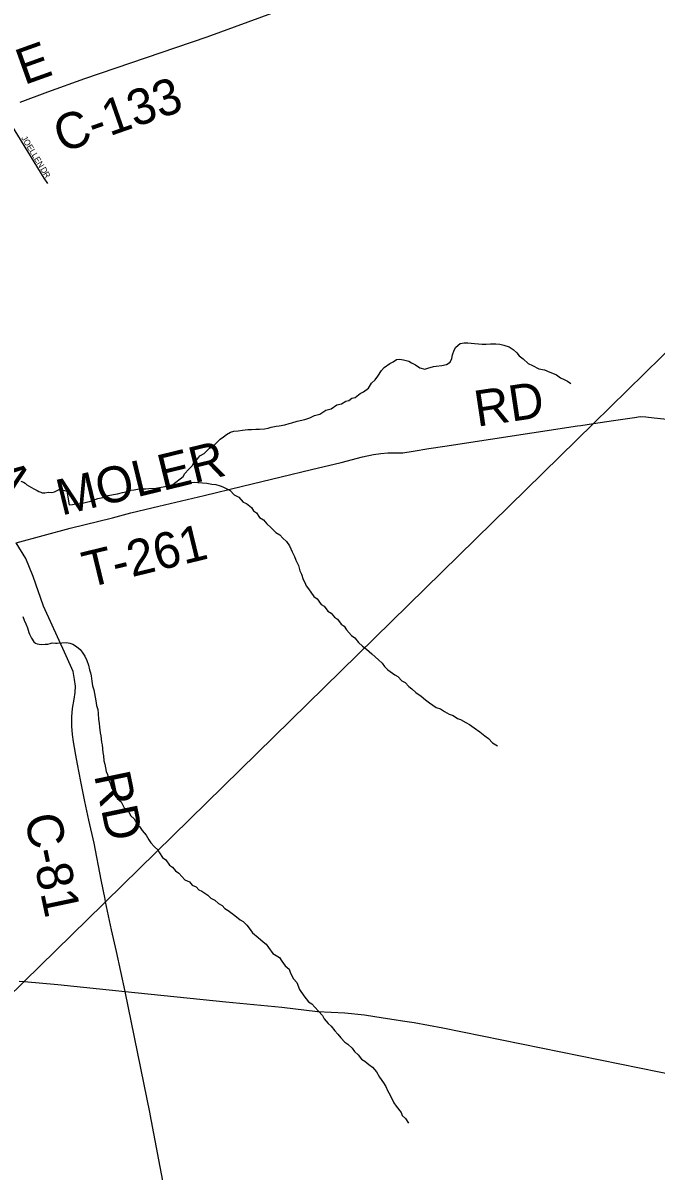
# Model space of a CAD drawing. Extents: x 1310247 to 1664935, y 235267 to 584339.
# Drawn here: x 1507738 to 1513016, y 439191 to 448769 of the extents above; entities that cross this region are included whole.
import ezdxf

# ---------------------------------------------------------------- set-up
doc = ezdxf.new("R2010")
doc.units = 0
for name, color, linetype in [('GM_X_County_Road', 7, 'Continuous'), ('GM_X_County_Road_Text', 7, 'Continuous'), ('GM_X_Minor_River', 7, 'Continuous'), ('GM_X_Township', 7, 'Continuous'), ('GM_X_Township_Road', 7, 'Continuous'), ('GM_X_Township_Road_Text', 7, 'Continuous'), ('GM_X_Township_Subdivision', 7, 'Continuous'), ('GM_X_Township_Subdivision_Text', 7, 'Continuous')]:
    doc.layers.add(name, color=color, linetype=linetype)

msp = doc.modelspace()

# ---------------------------------------------------------------- linework, layer by layer
at = {"layer": 'GM_X_County_Road'}
for points in [[(1507716, 448107.3), (1507945, 448194.1), (1508252.8, 448304.3), (1509272.7, 448654.1), (1510528, 449115.5), (1510681.7, 449171.8), (1510925.3, 449264.6), (1511066.2, 449317.6), (1511191, 449364.9), (1511342.3, 449431.7), (1511515.4, 449498), (1511622.3, 449545.7), (1511757.4, 449606.8), (1511965.2, 449704.4), (1512183.1, 449807.8), (1513228.3, 450303.5), (1513635.5, 450496.9), (1516492.3, 450090.6), (1516774.3, 450053.4), (1516795.2, 450050.7)], [(1508422.3, 441459.9), (1508389.2, 441620.7), (1508330.9, 441926.5), (1508287.2, 442118.5), (1508253.6, 442275), (1508219.9, 442439.8), (1508193.5, 442586.3), (1508178.9, 442661.8), (1508168, 442725.5), (1508160.7, 442772.8), (1508151.6, 442832.9), (1508146.2, 442902.1), (1508144.4, 442979.4), (1508151.6, 443048.6), (1508166.2, 443127.8), (1508172.6, 443182.4), (1508175.3, 443237), (1508168, 443291.6), (1508155.3, 443358), (1508097.9, 443489.1), (1507909.5, 443903.1), (1507824, 444150.7), (1507763, 444300), (1507682.7, 444430.9)], [(1508589.4, 440688.8), (1508516.6, 441022.7), (1508477.5, 441204.8), (1508427, 441437.1), (1508422.3, 441459.9)], [(1507707.5, 440775.3), (1507747.9, 440771.9), (1508029.7, 440747.9), (1508589.4, 440688.8), (1509429.1, 440603.4), (1509895.8, 440557.2), (1510194.4, 440522.2), (1510421.5, 440512.3), (1510586.9, 440494.1), (1510741.1, 440470.3), (1510832.2, 440456.3), (1510903.7, 440445.1), (1510999, 440429.6), (1511238.8, 440384.8), (1513534.6, 439919.9)]]:
    msp.add_lwpolyline(points, dxfattribs=at)
at = {"layer": 'GM_X_Minor_River'}
for points in [[(1508987.5, 444918.4), (1509072.4, 444986.3), (1509086.8, 445010.1), (1509119.4, 445043.7), (1509147.9, 445073.2), (1509162.4, 445101.1), (1509186.8, 445124.7), (1509213.3, 445156.3), (1509249.7, 445177.8), (1509292.5, 445221.1), (1509328.9, 445242.6), (1509381.9, 445297.8), (1509410.2, 445315.3), (1509434.5, 445335), (1509468.9, 445354.4), (1509495.1, 445362), (1509531.2, 445367.4), (1509569.3, 445370.8), (1509613.4, 445376), (1509643.5, 445377.5), (1509679.5, 445378.9), (1509709.6, 445380.4), (1509751.7, 445383.6), (1509781.8, 445389.1), (1509807.9, 445396.7), (1509850.1, 445404), (1509874.2, 445407.6), (1509920.4, 445416.8), (1509956.6, 445428.2), (1509980.7, 445433.8), (1510025, 445447.1), (1510089.3, 445460), (1510129.5, 445473.4), (1510167.9, 445494.8), (1510212.2, 445506), (1510262.7, 445537.2), (1510307, 445550.5), (1510355.6, 445583.8), (1510393.8, 445591.1), (1510430.2, 445614.5), (1510456.3, 445620.1), (1510480.6, 445637.7), (1510508.8, 445645.3), (1510549.4, 445678.7), (1510577.6, 445692.2), (1510620.2, 445721.6), (1510644.9, 445763.2), (1510675.4, 445792.8), (1510695.9, 445822.5), (1510726.7, 445868.1), (1510749.2, 445893.8), (1510795.8, 445927.1), (1510824, 445940.6), (1510852.4, 445960.2), (1510878.5, 445963.7), (1510910.4, 445959.2), (1510954.3, 445946.4), (1510978.1, 445933.9), (1511011.8, 445915.3), (1511047.5, 445892.6), (1511087.3, 445881.9), (1511113.5, 445889.5), (1511159.7, 445902.7), (1511183.8, 445906.3), (1511229.9, 445911.5), (1511270.1, 445918.9), (1511300.5, 445938.4), (1511313, 445968.3), (1511319.5, 446000.2), (1511332.2, 446040.1), (1511346.6, 446063.9), (1511383.1, 446093.4), (1511415.3, 446100.8), (1511447.3, 446100.3), (1511503.3, 446095.3), (1511537.3, 446090.7), (1511567.2, 446088.2), (1511599.3, 446089.6), (1511635.4, 446091), (1511681.4, 446092.2), (1511713.4, 446087.7), (1511747.3, 446081.1), (1511791.1, 446066.3), (1511824.7, 446043.6), (1511854.3, 446017), (1511873.9, 445990.6), (1511907.6, 445968), (1511950.9, 445927.2), (1511986.7, 445910.5), (1512040.3, 445883.5), (1512086.2, 445874.7), (1512129.9, 445855.9), (1512153.8, 445847.5), (1512187.6, 445832.8), (1512219.2, 445808.2), (1512251, 445795.6), (1512278.8, 445781.1), (1512306.5, 445760.6)], [(1507721.6, 444945.6), (1507743.4, 444937), (1507755.3, 444930.7), (1507769, 444916.3)], [(1507769, 444916.3), (1507790.8, 444905.7), (1507810.5, 444893.2), (1507828.3, 444882.7), (1507856, 444868), (1507869.8, 444859.6), (1507885.7, 444853.2), (1507897.6, 444848.9), (1507909.6, 444848.5), (1507921.7, 444850.2), (1507949.9, 444853.5), (1507979.9, 444852.7), (1508000.1, 444856.2), (1508045.7, 444880.9), (1508102.5, 444861.5), (1508123.5, 444750.1)], [(1508123.5, 444750.1), (1508151.5, 444751.6), (1508179.7, 444757.1), (1508221.7, 444760.4), (1508268, 444771.6), (1508304.1, 444779), (1508362.6, 444802.1), (1508402.7, 444809.4), (1508447.1, 444826.7), (1508493.2, 444833.9), (1508527.4, 444841.3), (1508567.6, 444850.7), (1508605.8, 444860), (1508638, 444871.5), (1508664.1, 444875.1), (1508692.2, 444878.6), (1508726.3, 444882), (1508762.3, 444883.4), (1508788.4, 444884.9), (1508846.5, 444888), (1508890.7, 444897.2), (1508922.8, 444900.7), (1508957, 444914.1), (1508995.2, 444919.5), (1509051.4, 444930.5), (1509111.5, 444933.5), (1509139.6, 444935), (1509165.6, 444936.6), (1509195.6, 444934), (1509235.6, 444933.4), (1509271.6, 444928.7), (1509311.5, 444922), (1509345.5, 444917.4), (1509381.3, 444906.8), (1509405.2, 444900.3), (1509442.9, 444879.6), (1509466.8, 444869.2), (1509500.2, 444832.5), (1509537.9, 444811.8), (1509575.2, 444771.1), (1509601, 444758.6), (1509642.5, 444725.8), (1509660.1, 444697.4), (1509685.8, 444680.9), (1509709.2, 444644.4), (1509742.9, 444623.8), (1509770.4, 444591.2), (1509803.9, 444560.6), (1509847.2, 444517.7), (1509879, 444499.1), (1509904.5, 444470.6), (1509934.1, 444442), (1509959.5, 444405.5), (1509982.7, 444357), (1510002.1, 444318.5), (1510013.5, 444286.3), (1510034.8, 444241.8), (1510046.1, 444199.5), (1510059.6, 444169.2), (1510074.9, 444124.8), (1510088.5, 444100.5), (1510100.1, 444074.2), (1510119.6, 444047.8), (1510137.2, 444019.4), (1510162.6, 443982.9), (1510192.3, 443964.3), (1510225.6, 443917.6), (1510249.3, 443903.2), (1510280.7, 443862.6), (1510308.4, 443846), (1510335.9, 443811.5), (1510361.6, 443795), (1510390.9, 443752.4), (1510414.7, 443737.9), (1510434.2, 443705.5), (1510477.5, 443658.6), (1510505.2, 443640.1), (1510536.6, 443601.5), (1510570.1, 443570.8), (1510601.7, 443544.2), (1510647, 443505.3), (1510702.3, 443456.2), (1510731.8, 443427.7), (1510753.4, 443401.2), (1510781, 443372.7), (1510838.3, 443329.6), (1510864.1, 443317.1), (1510897.5, 443280.4), (1510925.3, 443265.9), (1510954.8, 443233.3), (1510980.5, 443212.8), (1511014, 443184.2), (1511057.5, 443153.3), (1511093.1, 443122.6), (1511128.7, 443098), (1511182.1, 443059), (1511217.9, 443046.3), (1511253.6, 443023.6), (1511291.3, 443002.9), (1511325.1, 442992.3), (1511360.7, 442967.6)], [(1507737, 443817.5), (1507748.3, 443787.2), (1507761.6, 443756.8), (1507774.7, 443722.4), (1507782.2, 443702.2), (1507785.8, 443684.1), (1507793.5, 443669.8), (1507808.7, 443637.4), (1507830, 443606.8), (1507843.7, 443594.4), (1507857.6, 443590), (1507873.5, 443585.6), (1507889.5, 443583.2), (1507923.7, 443586.3), (1507945.8, 443587.8), (1507966, 443593.2), (1507982.1, 443596.8), (1508010.2, 443596.1), (1508022.1, 443593.8), (1508100.4, 443599.4)], [(1508100.2, 443599.5), (1508130.1, 443594.9), (1508154, 443586.5), (1508185.7, 443567.9), (1508215.3, 443543.3), (1508233, 443519), (1508254.4, 443486.5), (1508269.8, 443450.2), (1508285.2, 443411.8), (1508292.5, 443371.6), (1508300.1, 443347.4), (1508305.7, 443323.2), (1508313, 443277), (1508318.3, 443238.8), (1508327.8, 443206.5), (1508333.3, 443174.4), (1508346.3, 443114), (1508351.6, 443073.8), (1508361.1, 443041.5), (1508364.5, 443009.4), (1508367.7, 442959.2), (1508373.2, 442927), (1508376.6, 442892.9), (1508381.8, 442846.7), (1508387.4, 442822.5), (1508392.6, 442770.3), (1508398.2, 442746.1), (1508403.1, 442683.9), (1508408.6, 442653.7), (1508412, 442613.6), (1508421.5, 442585.3), (1508432.5, 442523), (1508444.1, 442498.7), (1508453.3, 442450.4), (1508466.8, 442420.1), (1508478.2, 442381.8), (1508497.8, 442357.4), (1508524.8, 442298.8), (1508556.4, 442270.2), (1508581.6, 442221.6), (1508615.2, 442195), (1508638.5, 442154.5), (1508664.1, 442130), (1508687.5, 442091.5), (1508709.1, 442065), (1508732.6, 442032.6), (1508763.9, 441991.9), (1508787.3, 441953.4), (1508802.9, 441929.1), (1508834.4, 441896.5), (1508862, 441871.9), (1508877.6, 441845.6), (1508901, 441807.1), (1508928.7, 441788.6), (1508959.9, 441741.9), (1508983.7, 441727.5), (1509011.2, 441694.9), (1509038.9, 441676.4), (1509088, 441621.4), (1509127.8, 441602.7), (1509149.4, 441576.2), (1509181.1, 441561.7), (1509204.8, 441537.2), (1509230.6, 441526.7), (1509280.1, 441493.8), (1509303.7, 441467.3), (1509337.4, 441450.7), (1509367, 441422.1), (1509398.8, 441407.5), (1509420.4, 441381.1), (1509450.1, 441364.5), (1509493.6, 441331.7), (1509519.3, 441311.2), (1509548.9, 441286.6), (1509572.7, 441272.2), (1509604.2, 441241.6), (1509631.6, 441205), (1509653.2, 441178.6), (1509698.6, 441139.7), (1509742, 441102.8), (1509765.7, 441084.4), (1509785.3, 441056), (1509822.5, 441007.2), (1509876, 440972.2), (1509897.5, 440941.8), (1509922.9, 440903.2), (1509956.5, 440876.6), (1509969.9, 440842.3), (1509993.1, 440793.8), (1510020.6, 440763.2), (1510043.7, 440706.7), (1510078.9, 440653.9), (1510120.1, 440603.1), (1510145.8, 440586.6), (1510171.4, 440558.1), (1510202.8, 440525.5), (1510234.3, 440488.9), (1510249.8, 440460.5), (1510283.2, 440421.9), (1510306.8, 440399.4), (1510338.2, 440360.8)], [(1511360.7, 442967.6), (1511386.6, 442959.2), (1511430.3, 442934.4), (1511462, 442915.8), (1511499.6, 442889), (1511547.1, 442856.1), (1511588.5, 442821.3), (1511618.2, 442800.8), (1511653.6, 442762.1), (1511693.2, 442739.3)], [(1510338.2, 440360.8), (1510363.8, 440332.2), (1510387.3, 440303.8), (1510420.8, 440267.1), (1510446.5, 440250.6), (1510484, 440215.9), (1510501.5, 440189.5), (1510533.1, 440160.9), (1510560.5, 440124.3), (1510588.3, 440107.8), (1510621.8, 440079.2), (1510651.5, 440056.6), (1510686.9, 440017.9), (1510710.1, 439973.4), (1510745.4, 439926.7), (1510762.9, 439896.3), (1510778.4, 439864), (1510799.8, 439825.5), (1510830.7, 439760.8), (1510848.3, 439732.5), (1510891.4, 439679.6), (1510901, 439653.4), (1510926.7, 439630.9), (1510952, 439590.3)]]:
    msp.add_lwpolyline(points, dxfattribs=at)
at = {"layer": 'GM_X_Township'}
for points in [[(1507395.2, 463991.5), (1508494.3, 463882.1), (1511534.3, 463579.4), (1516330.6, 463119.8), (1517626.5, 462973.8), (1521473.7, 462603.1), (1522526.8, 462500.9), (1522024.4, 461413.8), (1520406.7, 457913.4), (1520392.7, 457883.1), (1519499.6, 455950.6), (1519483.1, 455914.8), (1516774.3, 450053.4), (1516411.4, 449268.2), (1515046.5, 447929.5), (1512495.8, 445427.8), (1508427, 441437.1), (1508409.4, 441419.9), (1507747.9, 440771.9), (1506376, 439425.5)], [(1506376, 439425.5), (1507747.9, 440771.9), (1508409.4, 441419.9), (1508427, 441437.1), (1512495.8, 445427.8), (1515046.5, 447929.5), (1516411.4, 449268.2), (1516774.3, 450053.4), (1519483.1, 455914.8), (1519499.6, 455950.6), (1520392.7, 457883.1), (1520406.7, 457913.4), (1522024.4, 461413.8), (1522526.8, 462500.9), (1524834.7, 462277.1), (1529119.4, 461882.4)]]:
    msp.add_lwpolyline(points, dxfattribs=at)
at = {"layer": 'GM_X_Township_Road'}
for points in [[(1512388.9, 445411.5), (1512495.8, 445427.8), (1512660.4, 445452.9), (1512836.6, 445477.5), (1512884.6, 445484.6), (1512930.6, 445483.7), (1513000.3, 445474.3), (1516351.6, 445127.7)], [(1507682.7, 444430.9), (1508131, 444553.1), (1508484.1, 444640.2), (1508638.6, 444681.2), (1508871.3, 444738.7), (1509248.3, 444825.4), (1509567.3, 444905.2), (1509892.2, 444982.9), (1510143, 445044), (1510391.7, 445103.1), (1510570.3, 445149.7), (1510660.5, 445167.9), (1510722.5, 445176.7), (1510780.6, 445183.6), (1510906.3, 445183.1), (1510990.4, 445195.5), (1511120.6, 445219), (1511254.8, 445238.3), (1512361.1, 445407.2), (1512388.9, 445411.5)], [(1508799.6, 439668.6), (1508589.4, 440688.8)], [(1509097.4, 435220.8), (1509099.4, 435334.4), (1509115, 437851.6), (1509116.9, 437937.6), (1509116.3, 438005.7), (1509115.5, 438057.7), (1509108.5, 438105.8), (1509097.5, 438150.1), (1509082.6, 438200.5), (1509071.7, 438248.7), (1509037.2, 438407.6), (1508799.9, 439667), (1508799.6, 439668.6)]]:
    msp.add_lwpolyline(points, dxfattribs=at)
at = {"layer": 'GM_X_Township_Subdivision'}
msp.add_lwpolyline([(1507557.1, 448054), (1507910.9, 447475), (1507943.8, 447430.2)], dxfattribs=at)

# ---------------------------------------------------------------- texts
at = {"layer": 'GM_X_County_Road_Text'}
for s, rotation, p in [('E', 19.71436, (1507748.4, 448249.2)), ('C-133', 19.27659, (1508060.2, 447682.7)), ('A', 306.33683, (1507434.7, 444989.1)), ('RD', 281.7661, (1508330.1, 442493.6)), ('C-81', 281.90624, (1507749.2, 442144.2))]:
    msp.add_text(s, height=300, rotation=rotation, dxfattribs=at).set_placement(p)
at = {"layer": 'GM_X_Township_Road_Text'}
for s, rotation, p in [('RD', 8.48276, (1511524.4, 445399.6)), ('MOLER', 13.70527, (1508059.1, 444658.2)), ('T-261', 13.70026, (1508277.8, 444055.6))]:
    msp.add_text(s, height=300, rotation=rotation, dxfattribs=at).set_placement(p)
at = {"layer": 'GM_X_Township_Subdivision_Text'}
for s, rotation, p in [('JOELLEN', 301.29034, (1507721.8, 447809)), ('D', 299.70422, (1507880.4, 447549)), ('R', 302.29796, (1507903.4, 447508.8))]:
    msp.add_text(s, height=50, rotation=rotation, dxfattribs=at).set_placement(p)

doc.saveas('drawing.dxf')
